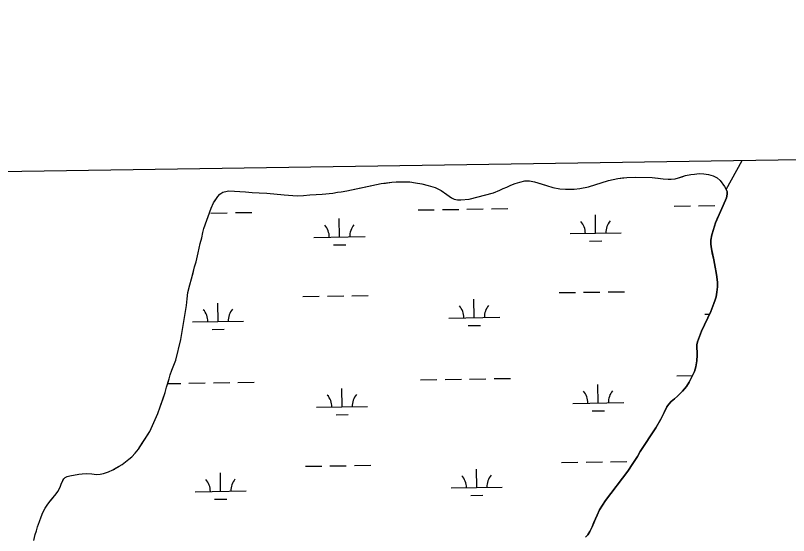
# Model space of a CAD drawing. Extents: x 3807117 to 3845308, y 337856 to 363736.
# Drawn here: x 3822550 to 3824065, y 360920 to 361939 of the extents above; entities that cross this region are included whole.
import ezdxf

# ---------------------------------------------------------------- set-up
doc = ezdxf.new("R2010")
doc.units = 0
for name, color, linetype in [('V-GRID-FRAM', 7, 'Continuous'), ('V-TOPO-SHOR', 7, 'Continuous'), ('V-WETL-SWMP', 7, 'Continuous')]:
    doc.layers.add(name, color=color, linetype=linetype)

msp = doc.modelspace()

# ---------------------------------------------------------------- linework, layer by layer
at = {"layer": 'V-GRID-FRAM'}
msp.add_lwpolyline([(3811100.6, 361461.9), (3842914.2, 361938.5), (3843194.5, 343758.3), (3811365, 343281.4), (3811100.6, 361461.9)], dxfattribs=at)
at = {"layer": 'V-TOPO-SHOR'}
msp.add_line((3823760, 361060.9), (3823769, 361074.7), dxfattribs=at)
for points in [[(3822919.5, 361521), (3822933.4, 361561.1), (3822938.6, 361571.4), (3822941.7, 361576.2), (3822946.6, 361583.7), (3822950.5, 361588.1), (3822956.7, 361592.4), (3822959.5, 361593.2), (3822968.6, 361594.7), (3823001.3, 361593.2), (3823014.2, 361591.9), (3823027.6, 361591.3), (3823042.8, 361590.4), (3823076.7, 361587.2), (3823102, 361585.3), (3823114.9, 361586), (3823127, 361587.2), (3823139.4, 361587.7), (3823151.5, 361588.4), (3823171.8, 361590.6), (3823181.1, 361592.1), (3823188.3, 361593.1), (3823199.7, 361594.9), (3823233.7, 361602.2), (3823267, 361609.2), (3823275.3, 361610.2), (3823287.9, 361611.7), (3823296.4, 361612.4), (3823307, 361612.4), (3823322.7, 361612.3), (3823333.8, 361610.7), (3823346.6, 361608.6), (3823358.7, 361605.7), (3823372.4, 361601.5), (3823384.7, 361595.3), (3823395.7, 361588), (3823404.5, 361581.5), (3823409.9, 361578.6), (3823416.3, 361577.3), (3823422.7, 361577), (3823439.2, 361578.8), (3823487.2, 361591.2), (3823499.6, 361596.5), (3823505.8, 361599.3), (3823513.3, 361602.4), (3823520.8, 361605.9), (3823529.3, 361609.2), (3823538.3, 361612), (3823548.1, 361614.3), (3823557.7, 361614.8), (3823567.5, 361612.9), (3823580.6, 361608.7), (3823590.6, 361605.6), (3823603.5, 361601.7), (3823617.1, 361599), (3823627.9, 361598.2), (3823636.7, 361597.9), (3823645, 361598.4), (3823655.8, 361599.6), (3823673.1, 361603.1), (3823712.3, 361615.3), (3823721.3, 361617.3), (3823730.6, 361619.4), (3823739.4, 361620.4), (3823748.4, 361621.3), (3823764.4, 361621.5), (3823797.6, 361621.1), (3823809.7, 361619.8), (3823819.7, 361618.7), (3823829, 361617.9), (3823835.2, 361617.8), (3823843.2, 361618.6), (3823849.4, 361620.1), (3823856.4, 361622.4), (3823863.3, 361624.7), (3823873.4, 361626.9), (3823881.1, 361627.9), (3823889.9, 361628.6), (3823899.2, 361628.3), (3823908.4, 361626.8), (3823917.7, 361624.4), (3823924.9, 361620.7), (3823931, 361615.1), (3823939.5, 361603.4), (3823942.8, 361597.7), (3823974.2, 361654.7)], [(3823942.8, 361597.7), (3823974.2, 361654.7)], [(3823886.5, 361299.2), (3823894.5, 361319.8), (3823913, 361358.6), (3823919, 361374.3), (3823921.6, 361381.5), (3823923, 361387.4), (3823924.5, 361396.4), (3823925.6, 361406.7), (3823925.7, 361415.2), (3823924.7, 361426.3), (3823923.4, 361434.8), (3823921.4, 361445.7), (3823918.4, 361459.6), (3823916.4, 361470.2), (3823914.1, 361481.5), (3823912.9, 361490.3), (3823912.9, 361498.3), (3823914.8, 361508.8), (3823918.7, 361521.4), (3823922.1, 361532.2), (3823925.5, 361539.9), (3823929.4, 361548.7), (3823936.7, 361565.9), (3823943.5, 361581.3), (3823945, 361588.5), (3823944.6, 361593.4), (3823942.8, 361597.7)], [(3822722.8, 361041.2), (3822732.6, 361044.5), (3822740.9, 361048.6), (3822747.3, 361052.2), (3822753.5, 361055.5), (3822759.2, 361059), (3822765.9, 361063.9), (3822772.4, 361069), (3822778.1, 361073.9), (3822785.1, 361080.8), (3822791, 361088.8), (3822792.8, 361091.6), (3822813.3, 361123.4), (3822829.2, 361158.9), (3822833.9, 361171.7), (3822839.4, 361188.2), (3822843.3, 361200), (3822846.4, 361210.3), (3822849.6, 361219.8), (3822851.7, 361226.5), (3822853.5, 361234.2), (3822856.6, 361243.7), (3822864.7, 361263.5), (3822874.2, 361303.4), (3822885.1, 361370.2), (3822886.4, 361383.4), (3822888.3, 361395.5), (3822891.7, 361410.9), (3822895.1, 361422.7), (3822898.8, 361436.9), (3822901.1, 361445.9), (3822904, 361456.1), (3822908.5, 361473.6), (3822912.4, 361491.9), (3822915.1, 361503.2), (3822917.4, 361513.2), (3822919.5, 361521)], [(3823769, 361074.7), (3823774.6, 361084.6), (3823805, 361130.8), (3823814.9, 361147.5), (3823821.6, 361160.4), (3823826.6, 361171.7), (3823830.2, 361176.8), (3823834.9, 361182), (3823841.3, 361187.6), (3823847.6, 361192.5), (3823857.4, 361202.5), (3823865.2, 361211.7), (3823870.6, 361220.4), (3823877.1, 361233), (3823880.5, 361240.8), (3823883.1, 361250), (3823885.5, 361261.9), (3823886.3, 361272.9), (3823886.1, 361279.4), (3823885.6, 361286.8), (3823885.1, 361290.2), (3823885.1, 361293.3), (3823886.5, 361299.2)], [(3823666.9, 360916.2), (3823671.6, 360920.9), (3823676, 360927.5), (3823680.4, 360936.8), (3823683.8, 360945.5), (3823686.7, 360952.7), (3823689.8, 360959.7), (3823694.7, 360970.2), (3823706.2, 360988.2), (3823750, 361045.7), (3823760, 361060.9)], [(3822586, 360910), (3822589.1, 360921.9), (3822591.2, 360929.1), (3822593.6, 360936.5), (3822597.5, 360947.1), (3822600.6, 360956.3), (3822604, 360964.5), (3822608.4, 360973), (3822612.1, 360979.2), (3822617.3, 360986.4), (3822622.7, 360992.5), (3822626.8, 360997.4), (3822630.2, 361001.2), (3822633.3, 361006.1), (3822638, 361014.3), (3822640.3, 361022), (3822642.9, 361027.2), (3822644.8, 361030.8), (3822647.9, 361033.6), (3822651.7, 361035.1), (3822656.9, 361036.6), (3822663.8, 361037.9), (3822674.2, 361039.6), (3822681.1, 361040.6), (3822690.1, 361041.1), (3822699.9, 361040.8), (3822708.9, 361039.5), (3822716.4, 361039.9), (3822722.8, 361041.2)]]:
    msp.add_lwpolyline(points, dxfattribs=at)
at = {"layer": 'V-WETL-SWMP'}
for p, q in [((3823339, 361557.5), (3823371, 361558)), ((3823387, 361558.2), (3823419, 361558.7)), ((3823435, 361559), (3823467, 361559.4)), ((3823483, 361559.7), (3823515, 361560.2)), ((3823840.9, 361565), (3823872.9, 361565.5)), ((3823888.9, 361565.8), (3823920.9, 361566.2)), ((3823936.9, 361566.5), (3823936.9, 361566.5)), ((3822933.2, 361551.4), (3822965.2, 361551.9)), ((3822981.2, 361552.2), (3823013.2, 361552.6)), ((3823185.2, 361504.5), (3823184.7, 361540.5)), ((3823687.1, 361512), (3823686.5, 361548)), ((3823637.1, 361511.2), (3823737.1, 361512.7)), ((3823135.2, 361503.7), (3823235.2, 361505.2)), ((3823675.3, 361496.4), (3823699.3, 361496.7)), ((3823173.5, 361488.9), (3823197.5, 361489.2)), ((3823113.6, 361387.9), (3823145.6, 361388.4)), ((3823161.6, 361388.7), (3823193.6, 361389.1)), ((3823209.6, 361389.4), (3823241.5, 361389.9)), ((3823615.4, 361395.5), (3823647.4, 361395.9)), ((3823663.4, 361396.2), (3823695.4, 361396.7)), ((3823711.4, 361396.9), (3823743.4, 361397.4)), ((3822947.2, 361339), (3822946.7, 361375)), ((3823449.1, 361346.5), (3823448.5, 361382.5)), ((3823399.1, 361345.8), (3823499.1, 361347.3)), ((3823900.9, 361353.3), (3823910.6, 361353.5)), ((3822897.2, 361338.3), (3822997.2, 361339.8)), ((3823437.3, 361330.9), (3823461.3, 361331.3)), ((3822935.4, 361323.4), (3822959.4, 361323.8)), ((3823344, 361224.9), (3823376, 361225.4)), ((3823392, 361225.6), (3823424, 361226.1)), ((3823440, 361226.3), (3823472, 361226.8)), ((3823488, 361227), (3823520, 361227.5)), ((3823845.9, 361232.4), (3823877, 361232.9)), ((3822848.8, 361217.5), (3822874.2, 361217.8)), ((3822890.2, 361218.1), (3822922.2, 361218.6)), ((3822938.2, 361218.8), (3822970.2, 361219.3)), ((3822986.2, 361219.5), (3823018.2, 361220)), ((3823190.2, 361171.8), (3823189.7, 361207.8)), ((3823692.1, 361179.3), (3823691.5, 361215.3)), ((3823642.1, 361178.6), (3823742.1, 361180.1)), ((3823140.2, 361171.1), (3823240.2, 361172.6)), ((3823680.3, 361163.7), (3823704.3, 361164.1)), ((3823178.4, 361156.2), (3823202.4, 361156.6)), ((3823118.5, 361055.3), (3823150.5, 361055.8)), ((3823166.5, 361056), (3823198.5, 361056.5)), ((3823214.5, 361056.7), (3823246.5, 361057.2)), ((3823620.4, 361062.8), (3823652.4, 361063.3)), ((3823668.4, 361063.5), (3823700.4, 361064)), ((3823716.4, 361064.3), (3823748.4, 361064.7)), ((3822742.9, 361049.7), (3822744.7, 361049.7)), ((3822952.2, 361006.4), (3822951.7, 361042.4)), ((3823454, 361013.9), (3823453.5, 361049.9)), ((3823404.1, 361013.1), (3823504, 361014.6)), ((3822902.2, 361005.6), (3823002.2, 361007.1)), ((3823442.3, 360998.3), (3823466.3, 360998.6)), ((3822940.4, 360990.8), (3822964.4, 360991.1))]:
    msp.add_line(p, q, dxfattribs=at)
for points in [[(3822919.5, 361521), (3822933.4, 361561.1), (3822938.6, 361571.4), (3822946.6, 361583.7), (3822950.5, 361588.1), (3822956.7, 361592.4), (3822959.5, 361593.2), (3822968.6, 361594.7), (3823001.3, 361593.2), (3823014.2, 361591.9), (3823027.6, 361591.3), (3823042.8, 361590.4), (3823076.7, 361587.2), (3823102, 361585.3), (3823114.9, 361586), (3823127, 361587.2), (3823139.4, 361587.7), (3823151.5, 361588.4), (3823171.8, 361590.6), (3823181.1, 361592.1), (3823188.3, 361593.1), (3823199.7, 361594.9), (3823267, 361609.2), (3823287.9, 361611.7), (3823296.4, 361612.4), (3823322.7, 361612.3), (3823333.8, 361610.7), (3823346.6, 361608.6), (3823358.7, 361605.7), (3823372.4, 361601.5), (3823384.7, 361595.3), (3823395.7, 361588), (3823404.5, 361581.5), (3823409.9, 361578.6), (3823416.3, 361577.3), (3823422.7, 361577), (3823439.2, 361578.8), (3823487.2, 361591.2), (3823499.6, 361596.5), (3823505.8, 361599.3), (3823513.3, 361602.4), (3823520.8, 361605.9), (3823529.3, 361609.2), (3823538.3, 361612), (3823548.1, 361614.3), (3823557.7, 361614.8), (3823567.5, 361612.9), (3823590.6, 361605.6), (3823603.5, 361601.7), (3823617.1, 361599), (3823627.9, 361598.2), (3823636.7, 361597.9), (3823645, 361598.4), (3823655.8, 361599.6), (3823673.1, 361603.1), (3823712.3, 361615.3), (3823730.6, 361619.4), (3823748.4, 361621.3), (3823764.4, 361621.5), (3823797.6, 361621.1), (3823819.7, 361618.7), (3823829, 361617.9), (3823835.2, 361617.8), (3823843.2, 361618.6), (3823849.4, 361620.1), (3823863.3, 361624.7), (3823873.4, 361626.9), (3823881.1, 361627.9), (3823889.9, 361628.6), (3823899.2, 361628.3), (3823908.4, 361626.8), (3823917.7, 361624.4), (3823924.9, 361620.7), (3823931, 361615.1), (3823939.5, 361603.4), (3823942.8, 361597.7), (3823944.6, 361593.4), (3823945, 361588.5), (3823943.5, 361581.3), (3823936.7, 361565.9), (3823929.4, 361548.7), (3823922.1, 361532.2), (3823914.8, 361508.8), (3823912.9, 361498.3), (3823912.9, 361490.3), (3823914.1, 361481.5), (3823918.4, 361459.6), (3823921.4, 361445.7), (3823923.4, 361434.8), (3823924.7, 361426.3), (3823925.7, 361415.2), (3823925.6, 361406.7), (3823924.5, 361396.4), (3823923, 361387.4), (3823921.6, 361381.5), (3823919, 361374.3), (3823913, 361358.6), (3823894.5, 361319.8), (3823886.5, 361299.2), (3823885.1, 361293.3), (3823885.1, 361290.2)], [(3822874.2, 361303.4), (3822885.1, 361370.2), (3822886.4, 361383.4), (3822888.3, 361395.5), (3822891.7, 361410.9), (3822895.1, 361422.7), (3822901.1, 361445.9), (3822904, 361456.1), (3822908.5, 361473.6), (3822912.4, 361491.9), (3822915.1, 361503.2), (3822917.4, 361513.2), (3822919.5, 361521)], [(3822586, 360910), (3822589.1, 360921.9), (3822591.2, 360929.1), (3822593.6, 360936.5), (3822597.5, 360947.1), (3822600.6, 360956.3), (3822604, 360964.5), (3822608.4, 360973), (3822612.1, 360979.2), (3822617.3, 360986.4), (3822630.2, 361001.2), (3822633.3, 361006.1), (3822638, 361014.3), (3822640.3, 361022), (3822644.8, 361030.8), (3822647.9, 361033.6), (3822651.7, 361035.1), (3822656.9, 361036.6), (3822674.2, 361039.6), (3822681.1, 361040.6), (3822690.1, 361041.1), (3822699.9, 361040.8), (3822708.9, 361039.5), (3822716.4, 361039.9), (3822722.8, 361041.2), (3822732.6, 361044.5), (3822740.9, 361048.6), (3822753.5, 361055.5), (3822759.2, 361059), (3822765.9, 361063.9), (3822772.4, 361069), (3822778.1, 361073.9), (3822785.1, 361080.8), (3822791, 361088.8), (3822813.3, 361123.4), (3822829.2, 361158.9), (3822833.9, 361171.7), (3822843.3, 361200), (3822846.4, 361210.3), (3822851.7, 361226.5), (3822853.5, 361234.2), (3822856.6, 361243.7), (3822864.7, 361263.5), (3822874.2, 361303.4)], [(3823885.1, 361290.2), (3823885.6, 361286.8), (3823886.1, 361279.4), (3823886.3, 361272.9), (3823885.5, 361261.9), (3823883.1, 361250), (3823880.5, 361240.8), (3823877.1, 361233), (3823870.6, 361220.4), (3823865.2, 361211.7), (3823857.4, 361202.5), (3823847.6, 361192.5), (3823841.3, 361187.6), (3823834.9, 361182), (3823830.2, 361176.8), (3823826.6, 361171.7), (3823821.6, 361160.4), (3823814.9, 361147.5), (3823805, 361130.8), (3823774.6, 361084.6), (3823769, 361074.7), (3823760, 361060.9), (3823750, 361045.7), (3823706.2, 360988.2), (3823694.7, 360970.2), (3823689.8, 360959.7), (3823686.7, 360952.7), (3823680.4, 360936.8), (3823676, 360927.5), (3823671.6, 360920.9), (3823666.9, 360916.2)]]:
    msp.add_lwpolyline(points, dxfattribs=at)
for centre, start, end in [((3823130, 361504.1), 0.0865, 41.6302), ((3823240.5, 361505.8), 140.0865, 181.6302), ((3823631.8, 361511.6), 0.0865, 41.6302), ((3823742.3, 361513.3), 140.0865, 181.6302), ((3822892, 361338.7), 0.0865, 41.6302), ((3823002.4, 361340.3), 140.0865, 181.6302), ((3823393.8, 361346.2), 0.0865, 41.6302), ((3823504.3, 361347.8), 140.0865, 181.6302), ((3823135, 361171.5), 0.0865, 41.6302), ((3823245.4, 361173.1), 140.0865, 181.6302), ((3823636.8, 361179), 0.0865, 41.6302), ((3823747.3, 361180.6), 140.0865, 181.6302), ((3822897, 361006), 0.0865, 41.6302), ((3823007.4, 361007.7), 140.0865, 181.6302), ((3823398.8, 361013.5), 0.0865, 41.6302), ((3823509.3, 361015.2), 140.0865, 181.6302)]:
    msp.add_arc(centre, 35.2, start, end, dxfattribs=at)

doc.saveas('drawing.dxf')
